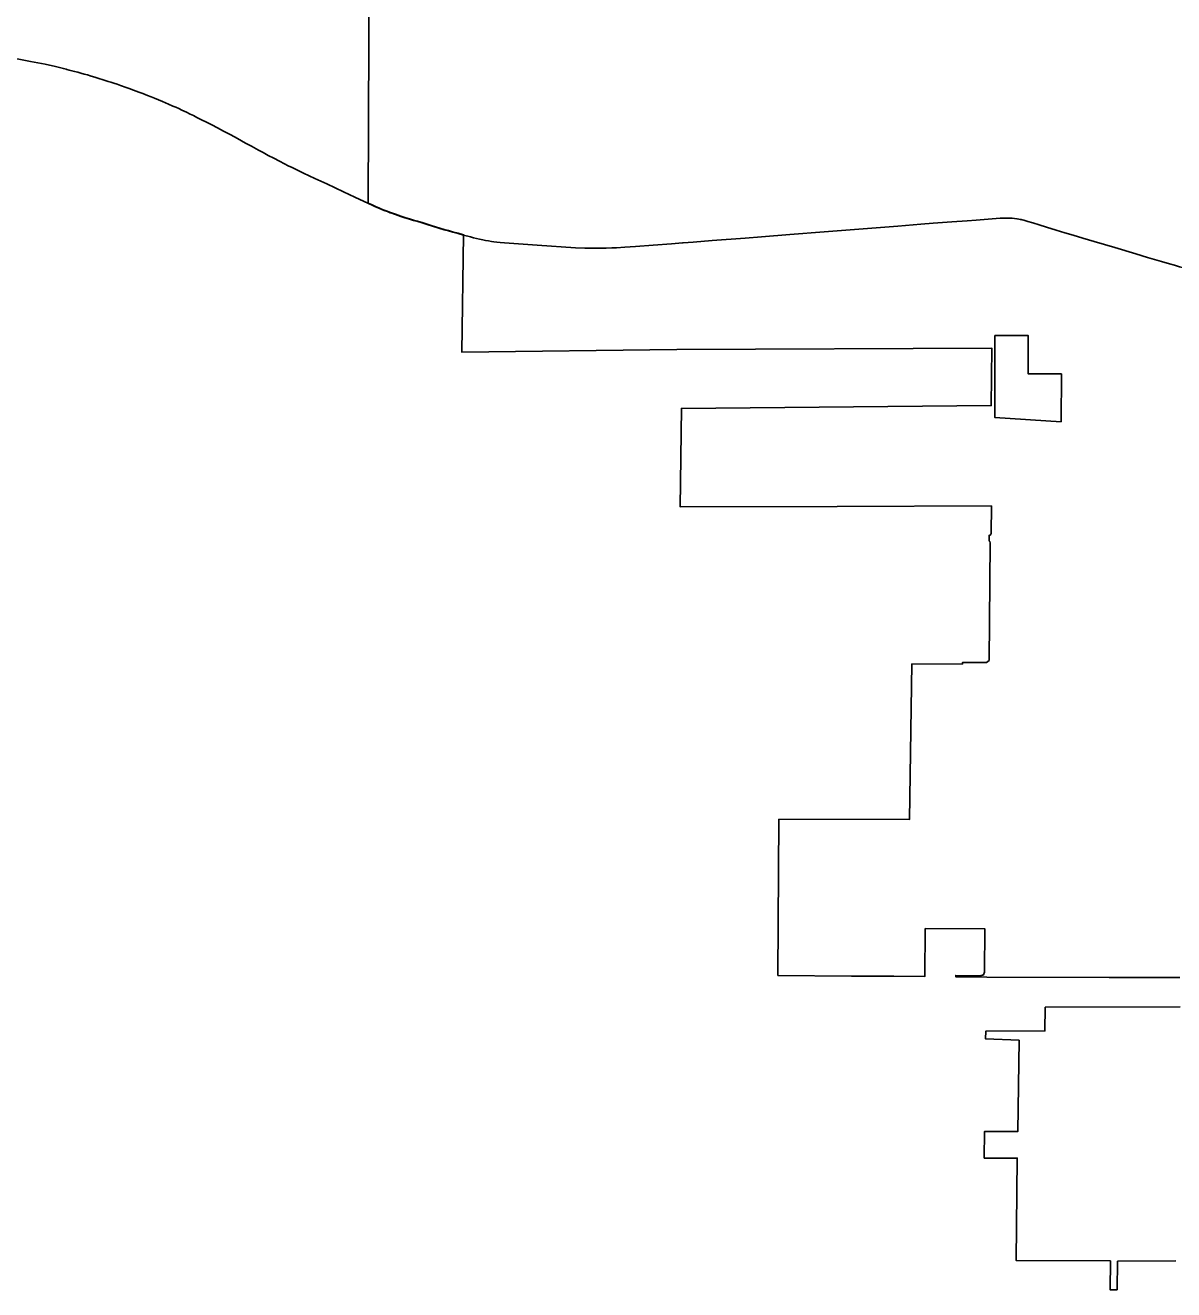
# Model space of a CAD drawing. Extents: x 0 to 34, y 0 to 22.
# Drawn here: x 5.1563 to 5.3142, y 16.2099 to 16.3838 of the extents above; entities that cross this region are included whole.
import ezdxf

# ---------------------------------------------------------------- set-up
doc = ezdxf.new("R2010")
doc.units = 0
doc.layers.add('GM_X_Corporation', color=7, linetype='Continuous')
doc.layers.add('GM_X_State_Route', color=7, linetype='Continuous')

msp = doc.modelspace()

# ---------------------------------------------------------------- linework, layer by layer
at = {"layer": 'GM_X_Corporation'}
for points in [[(5.315087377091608, 16.25285201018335), (5.305358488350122, 16.25284216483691), (5.288542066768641, 16.252914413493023), (5.288541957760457, 16.25290603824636), (5.284274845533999, 16.252963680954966), (5.284272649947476, 16.253145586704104), (5.287625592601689, 16.25310791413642), (5.288112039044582, 16.25323439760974), (5.288224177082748, 16.253576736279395), (5.288291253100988, 16.259544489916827), (5.28008939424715, 16.259604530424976), (5.28002347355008, 16.253015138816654), (5.275768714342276, 16.253042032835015), (5.269941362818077, 16.25303570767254), (5.259809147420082, 16.2531601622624), (5.259962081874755, 16.274635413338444), (5.2778897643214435, 16.274595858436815), (5.278245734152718, 16.29600571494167), (5.28520126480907, 16.2959850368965), (5.2852096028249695, 16.29620747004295), (5.288516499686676, 16.296190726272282), (5.288868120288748, 16.29648338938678), (5.289027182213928, 16.312666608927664), (5.288968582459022, 16.312817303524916), (5.288851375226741, 16.312917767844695), (5.2888597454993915, 16.31366286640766), (5.289052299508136, 16.313754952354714), (5.289144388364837, 16.313939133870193), (5.289177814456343, 16.317735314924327), (5.267984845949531, 16.31766606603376), (5.246374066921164, 16.317582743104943), (5.2465480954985, 16.331133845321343), (5.289163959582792, 16.33153824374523), (5.289237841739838, 16.33941048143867), (5.245911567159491, 16.33922780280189), (5.216337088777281, 16.338879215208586), (5.216575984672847, 16.355024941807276), (5.215836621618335, 16.3552269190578), (5.215083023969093, 16.355436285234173), (5.214497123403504, 16.35560398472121), (5.21391807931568, 16.355771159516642), (5.212278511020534, 16.356259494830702), (5.211580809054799, 16.356475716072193), (5.210876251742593, 16.356692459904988), (5.21026240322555, 16.356880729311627), (5.20969021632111, 16.35704790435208), (5.209132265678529, 16.357215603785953), (5.208504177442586, 16.357410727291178), (5.207939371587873, 16.357592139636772), (5.20721372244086, 16.357843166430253), (5.206550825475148, 16.358080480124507), (5.206090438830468, 16.358255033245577), (5.205658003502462, 16.358422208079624), (5.20530203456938, 16.358568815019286), (5.20491125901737, 16.358736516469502), (5.204471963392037, 16.358924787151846), (5.20399733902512, 16.359134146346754), (5.203477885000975, 16.359363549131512), (5.2035406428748, 16.381825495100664), (5.2033573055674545, 16.424210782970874)], [(5.314548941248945, 16.21388492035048), (5.306525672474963, 16.213830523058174), (5.306471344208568, 16.20992449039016), (5.305492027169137, 16.20992042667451), (5.305546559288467, 16.21388492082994), (5.292573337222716, 16.21393931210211), (5.292730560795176, 16.22802085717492), (5.288191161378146, 16.228015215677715), (5.288230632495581, 16.231686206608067), (5.292791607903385, 16.23166366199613), (5.292981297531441, 16.244237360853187), (5.288383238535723, 16.244428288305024), (5.288402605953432, 16.2454639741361), (5.296544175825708, 16.245515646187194), (5.296571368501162, 16.24877935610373), (5.315120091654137, 16.248833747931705)]]:
    msp.add_lwpolyline(points, dxfattribs=at)
msp.add_lwpolyline([(5.289668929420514, 16.341189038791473), (5.289638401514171, 16.32991131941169), (5.298763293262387, 16.32931128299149), (5.298805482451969, 16.335877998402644), (5.29423799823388, 16.335876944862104), (5.294234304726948, 16.341156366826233)], close=True, dxfattribs=at)
at = {"layer": 'GM_X_State_Route'}
msp.add_line((5.288197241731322, 16.357128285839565), (5.289298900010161, 16.35722083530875), dxfattribs=at)
for points in [[(5.154801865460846, 16.37927720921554), (5.155399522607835, 16.379174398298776), (5.157013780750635, 16.378873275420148), (5.159037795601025, 16.378494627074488), (5.160482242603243, 16.378162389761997), (5.161548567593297, 16.377882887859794), (5.161938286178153, 16.3777853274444), (5.1620220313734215, 16.37776444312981)], [(5.1620220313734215, 16.37776444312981), (5.1623570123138, 16.377680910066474), (5.162712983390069, 16.377590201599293), (5.163089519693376, 16.37749211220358), (5.163536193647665, 16.377373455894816), (5.163947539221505, 16.37726218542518), (5.164401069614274, 16.377136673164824), (5.1648683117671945, 16.37700377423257), (5.165364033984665, 16.37685717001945), (5.1658660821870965, 16.376703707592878), (5.1664171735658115, 16.37652967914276), (5.167017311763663, 16.376341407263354), (5.167715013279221, 16.376124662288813), (5.168091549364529, 16.376006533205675), (5.1684823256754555, 16.375880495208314), (5.168942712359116, 16.375727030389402), (5.16941048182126, 16.375566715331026), (5.169664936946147, 16.375479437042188)], [(5.169664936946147, 16.375479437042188), (5.16991938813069, 16.37539215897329), (5.170596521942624, 16.37514798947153), (5.171168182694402, 16.37493862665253), (5.171945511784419, 16.374650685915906), (5.172466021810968, 16.374457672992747), (5.1731289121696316, 16.374199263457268), (5.173610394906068, 16.37400413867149), (5.17409873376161, 16.373808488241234), (5.17462873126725, 16.373585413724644), (5.175159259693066, 16.373362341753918), (5.175598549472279, 16.373173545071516), (5.176024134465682, 16.372985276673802), (5.17661688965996, 16.372734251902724), (5.177021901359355, 16.37255969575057), (5.17741953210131, 16.372378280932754), (5.177820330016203, 16.372185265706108), (5.178145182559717, 16.372029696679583), (5.178480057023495, 16.371869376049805), (5.178975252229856, 16.371632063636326), (5.179440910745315, 16.371410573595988), (5.179917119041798, 16.371171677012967), (5.180558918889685, 16.370843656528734), (5.181231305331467, 16.370502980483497), (5.181946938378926, 16.37013910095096), (5.182756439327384, 16.369713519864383), (5.183572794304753, 16.369281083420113), (5.183859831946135, 16.369129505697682)], [(5.183859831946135, 16.369129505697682), (5.184577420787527, 16.36875055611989), (5.1854702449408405, 16.368262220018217), (5.186614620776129, 16.367634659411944), (5.187416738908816, 16.367194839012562), (5.188358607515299, 16.366678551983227), (5.189007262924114, 16.366329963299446), (5.1897260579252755, 16.365946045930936), (5.1904796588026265, 16.365548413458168), (5.191274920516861, 16.36512968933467), (5.19195838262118, 16.364774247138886), (5.192446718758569, 16.36453007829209), (5.192990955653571, 16.364257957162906), (5.193821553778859, 16.36385294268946), (5.194574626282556, 16.363497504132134), (5.195349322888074, 16.363134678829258), (5.196137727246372, 16.362764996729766), (5.197756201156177, 16.362011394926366), (5.20006551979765, 16.36094401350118), (5.201614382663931, 16.36021836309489), (5.203497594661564, 16.35931815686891)], [(5.203497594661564, 16.35931815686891), (5.204017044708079, 16.359088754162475), (5.2044916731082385, 16.358879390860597), (5.204930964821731, 16.35869112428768), (5.205321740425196, 16.358523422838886), (5.205677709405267, 16.358376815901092), (5.20611014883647, 16.35820964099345), (5.206500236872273, 16.358061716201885), (5.2065705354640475, 16.35803508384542), (5.207233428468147, 16.357797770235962), (5.207959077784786, 16.35754674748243), (5.208523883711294, 16.357365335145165), (5.2091519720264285, 16.357170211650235), (5.209709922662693, 16.357002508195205), (5.210282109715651, 16.35683533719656), (5.210895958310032, 16.356647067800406), (5.211600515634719, 16.356430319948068), (5.212298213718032, 16.356214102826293), (5.213937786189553, 16.355725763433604), (5.214516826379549, 16.355558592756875), (5.215102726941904, 16.355390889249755), (5.215856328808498, 16.35518152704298), (5.2165956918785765, 16.354979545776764)], [(5.289298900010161, 16.35722083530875), (5.2903815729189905, 16.357311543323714), (5.290869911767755, 16.3573326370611), (5.291267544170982, 16.357332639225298), (5.291650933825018, 16.35731839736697), (5.292013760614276, 16.35729783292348), (5.2923380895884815, 16.357273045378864), (5.292676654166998, 16.357227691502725), (5.292962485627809, 16.35717179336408), (5.293115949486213, 16.357140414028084), (5.293269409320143, 16.357109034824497), (5.293421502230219, 16.35707148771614)], [(5.2467736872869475, 16.353905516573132), (5.248180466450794, 16.354007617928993), (5.250789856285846, 16.354216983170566), (5.255289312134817, 16.35456609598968), (5.2575638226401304, 16.354746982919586), (5.261463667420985, 16.355061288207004), (5.266194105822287, 16.355430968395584), (5.2715241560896, 16.355835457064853), (5.276295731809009, 16.356191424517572), (5.279477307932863, 16.35647040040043), (5.281179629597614, 16.356617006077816), (5.283746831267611, 16.356819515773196), (5.2858398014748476, 16.35695465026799)], [(5.2858398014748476, 16.35695465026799), (5.287095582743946, 16.357035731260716), (5.288197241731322, 16.357128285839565)], [(5.293421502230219, 16.35707148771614), (5.293649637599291, 16.357015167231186), (5.2941870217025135, 16.356861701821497), (5.294881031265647, 16.356655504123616), (5.295766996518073, 16.35639076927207), (5.296757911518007, 16.356083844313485), (5.29810426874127, 16.355671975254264), (5.299262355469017, 16.355316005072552), (5.300406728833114, 16.354974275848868), (5.301753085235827, 16.354576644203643), (5.303298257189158, 16.354119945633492), (5.306148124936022, 16.353271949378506), (5.309036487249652, 16.35240022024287), (5.3106307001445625, 16.351915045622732)], [(5.2165956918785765, 16.354979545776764), (5.217518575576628, 16.354726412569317), (5.217972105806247, 16.354607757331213), (5.2183765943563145, 16.354510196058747), (5.218787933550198, 16.354419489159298), (5.219248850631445, 16.354321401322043), (5.219611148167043, 16.354251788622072), (5.220014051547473, 16.35417901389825), (5.22040693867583, 16.354119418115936), (5.220755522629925, 16.3540703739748), (5.2211462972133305, 16.35402871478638), (5.221634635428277, 16.35398652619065), (5.222213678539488, 16.353938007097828), (5.2267136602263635, 16.3535962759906), (5.231987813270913, 16.353233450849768), (5.233243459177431, 16.353177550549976), (5.23438098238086, 16.353163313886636), (5.2350433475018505, 16.353163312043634), (5.235622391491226, 16.353170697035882), (5.236173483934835, 16.35318440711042), (5.236982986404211, 16.353219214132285), (5.237639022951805, 16.353247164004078), (5.238762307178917, 16.353324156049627), (5.240213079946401, 16.353421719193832), (5.242669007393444, 16.353603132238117), (5.245201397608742, 16.35379139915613), (5.246690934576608, 16.353899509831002), (5.2467736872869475, 16.353905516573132)], [(5.3106307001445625, 16.351915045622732), (5.312552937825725, 16.351341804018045), (5.313651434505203, 16.351022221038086), (5.314339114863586, 16.350825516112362), (5.31505738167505, 16.35062300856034), (5.315783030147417, 16.350427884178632), (5.31606569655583, 16.3503545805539), (5.316348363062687, 16.35028127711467), (5.316843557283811, 16.35015576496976), (5.317318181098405, 16.35003711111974), (5.317848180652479, 16.349904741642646), (5.318476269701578, 16.349751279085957), (5.319083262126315, 16.34960467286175), (5.319961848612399, 16.349402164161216), (5.32039454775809, 16.34930460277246), (5.320827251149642, 16.3492070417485), (5.321782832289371, 16.348997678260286), (5.322704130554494, 16.348802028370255), (5.323111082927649, 16.348716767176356)]]:
    msp.add_lwpolyline(points, dxfattribs=at)

doc.saveas('drawing.dxf')
